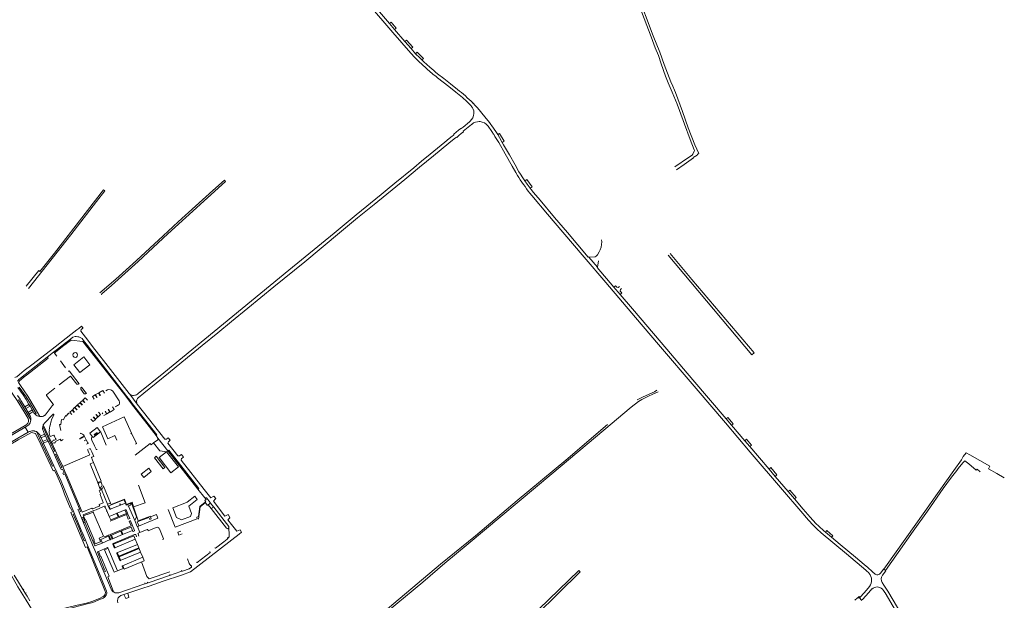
# Model space of a CAD drawing. Extents: x 145000 to 155000, y 457500 to 470000.
# Tile 359 of 548: x 149433 to 150675, y 465822 to 466554. Entities that reach past the tile are written whole.
import ezdxf

# ---------------------------------------------------------------- set-up
doc = ezdxf.new("R2010")
doc.units = 0
doc.header["$LTSCALE"] = 0.2
doc.header["$MEASUREMENT"] = 0
doc.layers.add('kant verharding', color=252, linetype='Continuous', lineweight=0)

msp = doc.modelspace()

# ---------------------------------------------------------------- linework, layer by layer
at = {"layer": 'kant verharding', "lineweight": 0}
for p, q in [((149899.5, 466549.4), (149905.7, 466542.1)), ((149905.7, 466542.1), (149919, 466526.7)), ((149919, 466526.7), (149926.8, 466517.9)), ((149926.8, 466517.9), (149932.5, 466511.5)), ((150002, 466446.2), (150001.7, 466446.5)), ((150006, 466436.2), (150005.9, 466437.3)), ((149992.5, 466419), (150000.4, 466425.5)), ((149992.5, 466413.7), (150003, 466422.4)), ((150000.4, 466425.5), (150001.3, 466426.3)), ((150003, 466422.4), (150003.6, 466422.8)), ((150012.8, 466425.9), (150013.7, 466425.8)), ((149980.6, 466410.1), (149983.5, 466412.4)), ((149980.9, 466409.2), (149980.6, 466410.1)), ((149983.5, 466412.4), (149986.6, 466414.9)), ((149986.6, 466414.9), (149989.4, 466417.2)), ((149990.1, 466410.8), (149987, 466408.2)), ((149989.4, 466417.2), (149989.9, 466416.8)), ((149989.9, 466416.8), (149990.1, 466417)), ((149990.1, 466417), (149992.5, 466419)), ((149993, 466413.1), (149990.1, 466410.8)), ((149993, 466413.1), (149992.5, 466413.7)), ((150023.8, 466420.4), (150024.1, 466420)), ((149978.6, 466407.5), (149979.7, 466408.4)), ((149979.7, 466408.4), (149980.9, 466409.2)), ((149983.9, 466406.3), (149981.3, 466404.3)), ((149987, 466408.2), (149984.3, 466406)), ((150150.8, 466254.9), (150158.9, 466255.3)), ((150150.8, 466254.9), (150161.7, 466242.2)), ((150163.2, 466250.1), (150161.7, 466242.2)), ((150182.5, 466217.1), (150190.4, 466207.9)), ((149497.8, 466157.4), (149505.3, 466163.2)), ((149505.3, 466163.2), (149507.6, 466165)), ((149507.6, 466165), (149511.3, 466167.9)), ((149493, 466148.2), (149497.8, 466151.9)), ((149497.8, 466151.9), (149500.4, 466154)), ((149475.9, 466135.1), (149488.1, 466144.5)), ((149489, 466143.3), (149476.8, 466133.8)), ((149488.1, 466144.5), (149491.1, 466146.7)), ((149491.9, 466145.6), (149489, 466143.3)), ((149491.1, 466146.7), (149493, 466148.2)), ((149493.9, 466147.1), (149491.9, 466145.6)), ((149468, 466128.9), (149475.9, 466135.1)), ((149469.2, 466127.5), (149468, 466128.9)), ((149476.8, 466133.8), (149477, 466133.7)), ((149477, 466133.7), (149479.9, 466129.9)), ((149484.6, 466124), (149491.1, 466115.3)), ((149538.7, 466124.7), (149534.2, 466130.5)), ((149438.8, 466103.9), (149441.8, 466106.2)), ((149497.3, 466104.9), (149483, 466094)), ((149434.1, 466093.1), (149431.7, 466096.9)), ((149477.7, 466089.7), (149467, 466081.3)), ((149508.1, 466095.1), (149507.5, 466094.7)), ((149511.1, 466091.1), (149510.5, 466090.6)), ((149517.4, 466083), (149511.1, 466091.1)), ((149541.7, 466086.3), (149543.8, 466087.6)), ((149430.6, 466080.4), (149433.6, 466075.9)), ((149431.7, 466074.9), (149433.6, 466075.9)), ((149466.9, 466080.6), (149475.5, 466069.5)), ((149515.7, 466077.4), (149512.8, 466074.6)), ((149512.8, 466074.6), (149515.5, 466071.7)), ((149518.5, 466074.4), (149515.7, 466077.4)), ((149516.7, 466082.5), (149517.4, 466083)), ((149550.5, 466085.7), (149558.6, 466073.6)), ((149563.9, 466083.3), (149569.4, 466076.3)), ((149568.5, 466079.2), (149571.9, 466074.7)), ((149569.4, 466076.3), (149571.7, 466073.3)), ((149572.5, 466074), (149571.9, 466074.7)), ((149581.4, 466069.4), (149572.1, 466081.9)), ((149439.7, 466066), (149444.9, 466069.1)), ((149439.7, 466066), (149440.9, 466064)), ((149446.2, 466067.1), (149440.9, 466064)), ((149440.9, 466064), (149443.8, 466059)), ((149443.8, 466059), (149449.1, 466062.2)), ((149444.9, 466069.1), (149446.2, 466067.1)), ((149446.2, 466067.1), (149449.1, 466062.2)), ((149449.1, 466062.2), (149450.2, 466060.1)), ((149475.5, 466068.8), (149474.3, 466067.2)), ((149499.2, 466062), (149496.3, 466059.3)), ((149502, 466059.1), (149499.2, 466062)), ((149502.5, 466065.1), (149499.6, 466062.4)), ((149499.6, 466062.4), (149502.3, 466059.5)), ((149505.3, 466062.2), (149502.5, 466065.1)), ((149505.8, 466068.2), (149502.9, 466065.4)), ((149502.9, 466065.4), (149505.6, 466062.5)), ((149508.6, 466065.3), (149505.8, 466068.2)), ((149509.1, 466071.2), (149506.2, 466068.5)), ((149506.2, 466068.5), (149508.9, 466065.6)), ((149511.8, 466068.4), (149509.1, 466071.2)), ((149512.4, 466074.3), (149509.5, 466071.6)), ((149509.5, 466071.6), (149512.2, 466068.7)), ((149515.1, 466071.4), (149512.4, 466074.3)), ((149555.4, 466067.1), (149553.6, 466066)), ((149556.7, 466067.8), (149555.4, 466067.1)), ((149557.3, 466068.1), (149556.7, 466067.8)), ((149571.7, 466073.3), (149574.4, 466069.9)), ((149575.2, 466070.5), (149572.5, 466074)), ((149574.4, 466069.9), (149605.5, 466030.1)), ((149443.8, 466059), (149445, 466057)), ((149450.2, 466060.1), (149445, 466057)), ((149446.2, 466054.9), (149445, 466057)), ((149495.6, 466057.3), (149494.9, 466058)), ((149496.3, 466059.3), (149499, 466056.4)), ((149537.3, 466058.6), (149538, 466057.3)), ((150324.1, 466051.1), (150330.9, 466043.1)), ((149442, 466041.6), (149440.3, 466040.6)), ((149444, 466034), (149440.3, 466040.6)), ((149442, 466041.6), (149442.2, 466041.7)), ((149444.3, 466047.3), (149443.6, 466045.6)), ((149462.3, 466041.2), (149470.6, 466023.4)), ((149463, 466043.2), (149473, 466021.8)), ((150330.9, 466043.1), (150347.8, 466023.3)), ((149448, 466033.9), (149453.3, 466032.6)), ((149454.4, 466034.8), (149461.5, 466019.1)), ((149464.6, 466031.8), (149459.1, 466029.2)), ((149459.1, 466029.2), (149460.1, 466027)), ((149465.6, 466029.6), (149460.1, 466027)), ((149460.1, 466027), (149462.3, 466022.4)), ((149467.8, 466025), (149462.3, 466022.4)), ((149465.6, 466029.6), (149464.6, 466031.8)), ((149467.8, 466025), (149465.6, 466029.6)), ((149468.8, 466022.8), (149467.8, 466025)), ((149479, 466025.1), (149477.3, 466024.1)), ((149485.1, 466036.1), (149485.2, 466036.2)), ((149485.3, 466023.4), (149488, 466025)), ((149514.5, 466029.4), (149508.5, 466026.3)), ((149515, 466028.5), (149508.9, 466025.4)), ((149517.2, 466024.7), (149514.4, 466023.4)), ((149515, 466028.5), (149514.5, 466029.4)), ((149515, 466028.5), (149517.2, 466024.7)), ((149524.2, 466028), (149524.6, 466028.8)), ((149574.4, 466032.7), (149573.2, 466032.2)), ((149607.5, 466026.5), (149605.5, 466030.1)), ((149620.1, 466010.5), (149607.5, 466026.5)), ((149463.4, 466020), (149461.5, 466019.1)), ((149461.5, 466019.1), (149470.3, 466000.4)), ((149462.3, 466022.4), (149463.4, 466020.2)), ((149468.8, 466022.8), (149463.4, 466020.2)), ((149470.6, 466023.4), (149469.1, 466022.7)), ((149475.4, 466009.2), (149469.1, 466022.7)), ((149474.6, 466022.5), (149473, 466021.8)), ((149473, 466021.8), (149474, 466019.8)), ((149475.7, 466020.6), (149474, 466019.8)), ((149474, 466019.8), (149477.9, 466011.4)), ((150347.8, 466023.3), (150353.8, 466016.2)), ((150353.8, 466016.2), (150378.3, 465987.5)), ((149477, 466005.7), (149475.4, 466009.2)), ((149518.6, 466012.2), (149520.5, 466007.9)), ((149620.5, 466010.8), (149620.1, 466010.5)), ((149620.1, 466010.5), (149658, 465962.3)), ((150620.9, 465999.3), (150621.3, 466000)), ((149484.5, 465988.7), (149485.4, 465986.9)), ((149485.4, 465986.9), (149487.2, 465987.7)), ((149487.2, 465987.7), (149489.2, 465983.2)), ((149487.5, 465990.7), (149490.3, 465984.4)), ((149526.2, 465996.1), (149536, 465972.4)), ((150378.3, 465987.5), (150386.1, 465978.4)), ((149489.2, 465983.2), (149487.5, 465982.5)), ((149487.5, 465982.5), (149488.3, 465980.7)), ((149488.3, 465980.7), (149490, 465981.5)), ((150386.1, 465978.4), (150402.5, 465959.2)), ((149539, 465966.3), (149539, 465966.2)), ((149547.9, 465944.8), (149539, 465966.2)), ((149536.3, 465962), (149544, 465943.2)), ((149657.2, 465949.4), (149654.1, 465953.4)), ((149658, 465962.3), (149666.7, 465951.2)), ((149658.1, 465962.3), (149658.1, 465962.4)), ((150402.5, 465959.2), (150410.2, 465950.2)), ((149528.5, 465938.8), (149525.5, 465937.6)), ((149528.5, 465938.8), (149533.2, 465940.7)), ((149529.5, 465936.4), (149534.1, 465938.4)), ((149533.2, 465940.7), (149533.8, 465941)), ((149534.1, 465938.4), (149540.1, 465940.8)), ((149541.1, 465939.6), (149540.2, 465939.3)), ((149540.8, 465940.6), (149541.1, 465939.6)), ((149543.2, 465934.8), (149541.1, 465939.6)), ((149547.9, 465944.8), (149544, 465943.2)), ((149547.2, 465936.9), (149566.5, 465944.6)), ((149569.4, 465942.8), (149573.9, 465944.6)), ((149569.4, 465942.8), (149570, 465941.2)), ((149570.6, 465941), (149578.2, 465922.7)), ((149669.7, 465942.2), (149667.1, 465945.8)), ((149671, 465942.5), (149670.4, 465942.1)), ((149672.5, 465943.7), (149671, 465942.5)), ((149674.7, 465937.7), (149671, 465942.5)), ((149672.8, 465943.9), (149672.5, 465943.7)), ((149676.2, 465938.9), (149674.7, 465937.7)), ((149676.8, 465939.4), (149676.2, 465938.9)), ((149677.9, 465939.5), (149696.9, 465915.2)), ((149508.5, 465937.3), (149506.7, 465936.5)), ((149506.7, 465936.5), (149508, 465933.3)), ((149508, 465933.3), (149513.6, 465919.9)), ((149513.2, 465929.7), (149526.5, 465935.2)), ((149513.2, 465929.7), (149513.7, 465928.6)), ((149525.5, 465937.6), (149525.1, 465937.4)), ((149526.4, 465933.6), (149526, 465933.4)), ((149526.5, 465935.2), (149529.5, 465936.4)), ((149543.2, 465934.8), (149542.2, 465934.4)), ((149546.2, 465927.8), (149543.2, 465934.8)), ((149547.5, 465921.9), (149567.8, 465930.3)), ((149567.8, 465931.4), (149566.1, 465935.4)), ((149566.3, 465936), (149566.8, 465936.2)), ((149567.4, 465936), (149569.1, 465932)), ((149569.1, 465932), (149567.8, 465931.4)), ((149567.8, 465930.3), (149569.5, 465930.9)), ((149569.5, 465930.9), (149569.1, 465932)), ((149571.9, 465925.2), (149569.5, 465930.9)), ((149507.7, 465914.2), (149506.4, 465917.2)), ((149507.7, 465914.2), (149509.4, 465910)), ((149514.1, 465920.1), (149513.6, 465919.9)), ((149525.2, 465891.9), (149513.6, 465919.9)), ((149515.3, 465920.6), (149514.1, 465920.1)), ((149527.1, 465892.7), (149515.3, 465920.6)), ((149572, 465924.9), (149571.9, 465925.2)), ((149572.9, 465922.8), (149573, 465922.5)), ((149573, 465922.5), (149578.1, 465910.2)), ((149584.7, 465907.5), (149581.6, 465915)), ((149696.9, 465915.2), (149696.5, 465912.7)), ((149697.5, 465902.8), (149696.9, 465915.2)), ((149509.4, 465910), (149510.9, 465910.6)), ((149509.4, 465910), (149511.7, 465904.4)), ((149510.9, 465910.6), (149513.2, 465905)), ((149511.7, 465904.4), (149513.2, 465905)), ((149511.7, 465904.4), (149514.6, 465897.3)), ((149516.1, 465897.9), (149513.2, 465905)), ((149545.6, 465904.4), (149545.4, 465904.7)), ((149545.6, 465904.4), (149547.7, 465899.2)), ((149547.5, 465905.2), (149547.4, 465905.5)), ((149547.5, 465905.2), (149549.6, 465900)), ((149575.8, 465909.3), (149575.4, 465910.1)), ((149577.9, 465909.6), (149576.4, 465909)), ((149694.8, 465899.1), (149696.9, 465901.6)), ((150449.3, 465908.1), (150457, 465901.7)), ((149514.6, 465897.3), (149516.1, 465897.9)), ((149529.3, 465882.3), (149525.2, 465891.9)), ((149527.8, 465891), (149527.1, 465892.7)), ((149529.4, 465891.1), (149528.4, 465890.7)), ((149537.1, 465894.3), (149529.4, 465891.1)), ((149532.5, 465883.7), (149543.9, 465888.5)), ((149535.6, 465898.9), (149534.2, 465898.3)), ((149535.6, 465898.9), (149537.3, 465894.9)), ((149547.4, 465898.6), (149537.1, 465894.3)), ((149556.7, 465859.4), (149544.5, 465888.2)), ((149550.2, 465899.7), (149547.4, 465898.6)), ((149550.3, 465899.8), (149550.2, 465899.7)), ((149552.5, 465888.6), (149550.6, 465893)), ((149553.2, 465888.4), (149553.1, 465888.3)), ((149578.9, 465899), (149553.2, 465888.4)), ((149555.9, 465881.9), (149581.6, 465892.6)), ((149581.6, 465892.6), (149578.9, 465899)), ((149690.7, 465895.9), (149694.8, 465899.1)), ((149538.1, 465861), (149529.3, 465882.3)), ((149539.9, 465861.7), (149531.2, 465882.7)), ((149559.4, 465872.4), (149555.6, 465881.3)), ((149585.7, 465882.8), (149560, 465872.1)), ((149562.7, 465865.7), (149588.4, 465876.3)), ((149588.4, 465876.3), (149585.7, 465882.8)), ((149657.2, 465869.9), (149655.9, 465870.3)), ((149538.1, 465861), (149539.9, 465861.7)), ((149539.4, 465857.8), (149538.1, 465861)), ((149539.4, 465857.8), (149548.5, 465836.1)), ((149596.4, 465844.6), (149622, 465853.3)), ((149622.5, 465854.5), (149622, 465853.3)), ((149636.7, 465859.6), (149638.4, 465858.9)), ((150519.3, 465856.7), (150522.7, 465861.2)), ((150525.4, 465859.3), (150521.3, 465853.7)), ((150522.8, 465861.2), (150522.7, 465861.2)), ((150525, 465859.6), (150522.8, 465861.2)), ((150525.4, 465859.3), (150525, 465859.6)), ((149558.1, 465831.6), (149589.9, 465842.4)), ((149589.9, 465842.4), (149591.3, 465842.9)), ((149591.3, 465842.9), (149591.1, 465844)), ((149591.3, 465842.9), (149595.1, 465844.2)), ((149594, 465844.9), (149595.1, 465844.2)), ((149595.1, 465844.2), (149596.4, 465844.6)), ((150505, 465839.5), (150501.1, 465834.8)), ((149438.6, 465836.1), (149437.5, 465835.4)), ((149437.5, 465835.4), (149440.3, 465831)), ((149441.2, 465831.5), (149440.3, 465831)), ((149551.9, 465832.3), (149552.2, 465832.2)), ((149569.6, 465831.1), (149564.6, 465829.4)), ((149564.6, 465829.4), (149567.2, 465824.4)), ((149570.7, 465825.5), (149569.6, 465831.1)), ((150491.8, 465826.9), (150490.9, 465826)), ((150493.8, 465826.8), (150492.3, 465825.1)), ((150504.1, 465832.1), (150507.9, 465836.4)), ((150562.3, 465775.7), (150527.9, 465833.6)), ((149567.2, 465824.4), (149570.7, 465825.5)), ((150486.2, 465822.1), (150489.3, 465824.7)), ((150489.3, 465824.7), (150490.9, 465826)), ((150490.9, 465826), (150491.9, 465824.8)), ((150491.9, 465824.8), (150492, 465824.8)), ((150492, 465824.8), (150492.3, 465825.1)), ((150492.3, 465825.1), (150494.9, 465822.1)), ((150492.3, 465825.1), (150492.3, 465825.1)), ((150494.5, 465821.8), (150494.9, 465822.1))]:
    msp.add_line(p, q, dxfattribs=at)
at = {"layer": 'kant verharding', "lineweight": 0, "flags": 128}
for points in [[(149611.1, 466882.7), (149614.6, 466878), (149619.7, 466871.8), (149647.3, 466839.4), (149680.9, 466799.9), (149714, 466761.1), (149736.8, 466734.2), (149769, 466696.4), (149801.5, 466658.3), (149832.8, 466621.5), (149873.1, 466574.1), (149903.8, 466538.1), (149926.4, 466512.1), (149931.6, 466506.6), (149936.9, 466501.4), (149940.4, 466498.1), (149946.3, 466492.8)], [(150229.5, 466532.8), (150190.2, 466636.5), (150175.9, 466672.7), (150178.3, 466673.7), (150183.4, 466662.3), (150211.4, 466588.9), (150231.9, 466534.2)], [(149826.6, 466635.1), (149849.7, 466607.9), (149868.8, 466585.5), (149886.9, 466564.2), (149899.5, 466549.4)], [(149905.7, 466542.1), (149907.8, 466543.8), (149901.6, 466551.2), (149899.5, 466549.4)], [(150282.9, 466380), (150282.6, 466380.5), (150287.5, 466383.6), (150287.9, 466384.3), (150288.7, 466385.1), (150289.8, 466385.7), (150284.8, 466396.6), (150276.4, 466418.1), (150268.9, 466438.4), (150260.1, 466462.4), (150259, 466465.3), (150256.7, 466470.4), (150254.4, 466476.1), (150246, 466497.7), (150240.3, 466513.3), (150231.9, 466534.2)], [(149926.8, 466517.9), (149928.8, 466519.8), (149921.1, 466528.5), (149919, 466526.7)], [(150229.5, 466532.8), (150234.8, 466519.1), (150238.6, 466509.4), (150242.3, 466498.9), (150247.8, 466483.3), (150251.2, 466474.7), (150256.1, 466463), (150262.2, 466447.7), (150265.2, 466440), (150271.4, 466422.7), (150278.7, 466403.3), (150283.8, 466390.3), (150284.2, 466389.2), (150282, 466384.6)], [(149940.3, 466503.7), (149942.3, 466505.6), (149938.1, 466509.8), (149934.6, 466513.3), (149932.5, 466511.5)], [(149932.5, 466511.5), (149937.7, 466506.2), (149940.3, 466503.7)], [(149940.3, 466503.7), (149943, 466501.2), (149950.5, 466494.4)], [(149960.2, 466486.2), (149968, 466480.1), (149976.6, 466473.5), (149985.5, 466466.5)], [(150001.7, 466446.5), (149997.1, 466451), (149991.6, 466456.1), (149983.3, 466463.1), (149974.5, 466470), (149960.1, 466481.2)], [(150005, 466448.9), (150007.6, 466446.3), (150010.4, 466443.1), (150019.9, 466431.9), (150025.7, 466424.6), (150027.3, 466422.3)], [(150027.3, 466422.3), (150028.6, 466420.6), (150033.5, 466413.2), (150036, 466409.4)], [(150024.1, 466420), (150028.8, 466413.2), (150030.9, 466409.8)], [(150036, 466409.4), (150038.3, 466410.8), (150044.3, 466401.1), (150041.8, 466399.7)], [(149578.4, 466080.7), (149579.2, 466080.8), (149580.4, 466081.3), (149581.9, 466082.1), (149582.7, 466082.8), (149615.1, 466109.1), (149690.4, 466170.9), (149772.8, 466238.4), (149829.6, 466285.1), (149857.4, 466308.1), (149889.1, 466334), (149896.5, 466340.1), (149906.4, 466348.3), (149930.1, 466367.7), (149940, 466375.8), (149950.7, 466384.6), (149969.2, 466399.8), (149975, 466404.6), (149978.6, 466407.5)], [(149981.3, 466404.3), (149974.2, 466398.7), (149955.1, 466382.8), (149937.2, 466368.3), (149918.7, 466353), (149880.1, 466321.2), (149859.3, 466304.3), (149836.7, 466285.7), (149792.6, 466249.1), (149753.7, 466217.5), (149737.4, 466204.1), (149720.7, 466190.7), (149700.5, 466173.8), (149682.9, 466159.6), (149663.2, 466143.3), (149645, 466128.5), (149620.7, 466108.6), (149589.6, 466083.2)], [(149984.3, 466406), (149984, 466406.4), (149983.9, 466406.3)], [(150036, 466409.4), (150038.2, 466405.8), (150041.8, 466399.7)], [(150037.3, 466399.5), (150045.6, 466385), (150054.2, 466369.7), (150058.7, 466361.8), (150061.1, 466357.8), (150062.6, 466355.3)], [(150041.8, 466399.7), (150043.5, 466396.7), (150050.8, 466383.9), (150057.9, 466371.4), (150062.8, 466362.7), (150064.6, 466359.7), (150067.6, 466355), (150070.2, 466351.2)], [(150282, 466384.6), (150281.3, 466383.5), (150276.5, 466380.4), (150259.2, 466368.7)], [(150261.7, 466365), (150271.2, 466371.8), (150282.9, 466380)], [(149536.3, 466207.5), (149536.7, 466208.6), (149548.8, 466219), (149582.8, 466249.5), (149620.2, 466284.2), (149692.9, 466350.5), (149691.4, 466352.1), (149676.6, 466339), (149633.1, 466299.5), (149614, 466281.7), (149580.7, 466250.5), (149554.3, 466227.2), (149534.3, 466209.9)], [(150070.2, 466351.2), (150072.6, 466352.7), (150079.3, 466343.4), (150077, 466341.8)], [(150070.2, 466351.2), (150073.1, 466347.1), (150077, 466341.8)], [(149441.2, 466218.4), (149457.2, 466238.2), (149458.4, 466237), (149477, 466260), (149518.8, 466313.9), (149538.7, 466339.8), (149540.6, 466338.5), (149530.1, 466324.9), (149497.7, 466283.2), (149444.3, 466215.5)], [(150077, 466341.8), (150078.1, 466340.3), (150081, 466336.6), (150089.4, 466326.6), (150107.8, 466304.9), (150123.9, 466285.8), (150150.3, 466254.9), (150150.6, 466255.1), (150150.8, 466254.9)], [(150078.9, 466332.8), (150098.8, 466309.2), (150118.3, 466286.3), (150145, 466254.9), (150172.3, 466222.8), (150209.9, 466178.8), (150238.9, 466144.7), (150286.3, 466089.2), (150323.3, 466045.8), (150354.6, 466009.1), (150395.1, 465961.5), (150418.1, 465934.7), (150427.9, 465923.3), (150430, 465920.9)], [(150158.9, 466255.3), (150160, 466256), (150161.7, 466258), (150163.9, 466261.4), (150165.2, 466264.2), (150166.4, 466267.3), (150167.1, 466270.7), (150167.2, 466274.1), (150167, 466276.9)], [(150253.6, 466259.6), (150280.9, 466226.9), (150359.4, 466134.3), (150356.3, 466131.7), (150251.2, 466257.5)], [(150161.7, 466242.2), (150161.9, 466241.9), (150161.6, 466241.7), (150182.5, 466217.1)], [(150182.5, 466217.1), (150184.7, 466218.9), (150186.4, 466216.9), (150186.4, 466216.9)], [(150186.4, 466216.9), (150188.1, 466216.6), (150189.6, 466217.9)], [(150190.6, 466211.9), (150190.6, 466211.9), (150192.5, 466209.7), (150190.4, 466207.9)], [(150192.1, 466215.2), (150190.7, 466213.9), (150190.6, 466211.9)], [(150190.4, 466207.9), (150205.9, 466189.6), (150242, 466147.2), (150282.3, 466100.1), (150324.1, 466051.1)], [(149512.6, 466165), (149510.9, 466163.7), (149510.1, 466161.5)], [(149510.1, 466161.5), (149516, 466154), (149528, 466138.4), (149534.2, 466130.5)], [(149511.3, 466167.9), (149513.2, 466165.5), (149512.6, 466165)], [(149427.2, 466103.3), (149428, 466103.4), (149429.5, 466104), (149433.1, 466106.9), (149439, 466111.8), (149448.5, 466119.2), (149471.9, 466137.2), (149497.5, 466157.2), (149497.8, 466157.4)], [(149563.9, 466083.3), (149512.9, 466148.5), (149498, 466150.3), (149493.9, 466147.1)], [(149500.4, 466154), (149503, 466154.7), (149504.5, 466154.8), (149506.4, 466154.6), (149507.9, 466154.2), (149509.3, 466153.7), (149511.9, 466152.1), (149513.6, 466149.9)], [(149513.6, 466149.9), (149518.8, 466143.3), (149568.5, 466079.2)], [(149430.6, 466098.4), (149430.8, 466099.1), (149432, 466100.7), (149439.9, 466107), (149468, 466128.9)], [(149441.8, 466106.2), (149445.6, 466109.1), (149469.2, 466127.5)], [(149501.3, 466119.2), (149509, 466109.3), (149521.6, 466119.2), (149513.9, 466129), (149501.3, 466119.2)], [(149572.1, 466081.9), (149571.4, 466083), (149547.6, 466113.4), (149538.7, 466124.7)], [(149431.7, 466096.9), (149433, 466099), (149435.3, 466101.2), (149438.8, 466103.9)], [(149494.7, 466110.8), (149495.5, 466111.4), (149508.1, 466095.1)], [(149507.5, 466094.7), (149507.3, 466094.6), (149505.2, 466094.8), (149497.3, 466104.9)], [(149418.9, 466089.9), (149430.2, 466074.1), (149438.7, 466060), (149443.7, 466051.5)], [(149430.9, 466090.6), (149437.6, 466081.1), (149441.3, 466075.2), (149444.9, 466069.1)], [(149432.6, 466091.1), (149441.5, 466078.8), (149446.9, 466069.9), (149449.9, 466064.8), (149454.1, 466057.6), (149452.6, 466056.8)], [(149458.6, 466053.8), (149452.5, 466064.1), (149443.3, 466079.7), (149434.1, 466093.1)], [(149510.5, 466090.6), (149510.4, 466090.5), (149510.1, 466088.5), (149514.6, 466082.7), (149516.6, 466082.4), (149516.7, 466082.5)], [(149534.9, 466080.3), (149532.8, 466083.7), (149538, 466086.8), (149540, 466083.2)], [(150236.5, 466087.2), (150233.6, 466084.9), (150219.6, 466078.7), (150211.8, 466074.8)], [(149447.2, 466049.7), (149433.7, 466071.9), (149431.7, 466074.9)], [(149433.6, 466075.9), (149434.7, 466074.3), (149439.7, 466066)], [(149527.1, 466075.7), (149525.1, 466079.2), (149528.5, 466081.2), (149530.6, 466077.7)], [(149534.4, 466080), (149532.4, 466083.5), (149529, 466081.5), (149531, 466078)], [(149572.1, 466081.9), (149573.2, 466081.1), (149573.9, 466080.9), (149575.6, 466080.4), (149576.8, 466080.4), (149578.4, 466080.7)], [(149581.7, 466076.5), (149582.1, 466077.1), (149582.5, 466077.6), (149589.6, 466083.2)], [(149773.3, 465704.5), (149829.8, 465752.5), (149941.5, 465844.8), (149969.4, 465868.8), (149998.9, 465893.2), (150104.1, 465981.8), (150169.8, 466036.8), (150204.3, 466065.8), (150213.4, 466073), (150217.6, 466075.3), (150225.5, 466079.3), (150232.3, 466082.7), (150238.2, 466085.1)], [(149474.3, 466067.2), (149465.4, 466055.8), (149465, 466055.5), (149463.3, 466054.5)], [(149541.2, 466060.7), (149543.2, 466057.2), (149546.6, 466059.2), (149544.6, 466062.7)], [(149545, 466063), (149547.1, 466059.5), (149552.3, 466062.6), (149550.2, 466066)], [(149605.5, 466030.1), (149606.3, 466030.7), (149575.2, 466070.5)], [(149581.4, 466069.4), (149616.2, 466025.2), (149618.2, 466025.3), (149620.6, 466027.2)], [(149443.7, 466051.5), (149444.3, 466049.5), (149444.3, 466048.1), (149444.3, 466047.3)], [(149450.2, 466060.1), (149451.1, 466058.6), (149451.8, 466057.6), (149452.6, 466056.8)], [(149460.4, 466053.8), (149459.5, 466053.8), (149458.6, 466053.8)], [(149463, 466043.2), (149463.5, 466044.2), (149464.2, 466045.1), (149475.2, 466056.7)], [(149476.3, 466056.5), (149476.4, 466056.3), (149476.3, 466055.9), (149475.4, 466054.1), (149473.9, 466050.9), (149472.6, 466046.6)], [(149475.9, 466056.8), (149476.2, 466056.6), (149476.3, 466056.5)], [(149494.9, 466058), (149492, 466054.3), (149491, 466055), (149488.6, 466049.6), (149485.8, 466050.3), (149484.9, 466043.8), (149483.4, 466043.8), (149485.1, 466036.1)], [(149525.9, 466053.2), (149528.6, 466050.3), (149525.7, 466047.6), (149523, 466050.5)], [(149529.2, 466056.3), (149531.9, 466053.4), (149529, 466050.6), (149526.3, 466053.5)], [(149529.6, 466056.6), (149532.3, 466053.7), (149535.2, 466056.4), (149532.4, 466059.4)], [(149574.4, 466032.7), (149565, 466053.5), (149537.8, 466040.7), (149544.2, 466025.8), (149553.2, 466029.9), (149555.9, 466024.1)], [(149539.4, 466055), (149542.8, 466057), (149540.8, 466060.4)], [(150324.1, 466051.1), (150326.1, 466052.8), (150333, 466044.8), (150330.9, 466043.1)], [(149440.3, 466040.6), (149403.6, 466019.2), (149380.1, 466005.6), (149374.6, 466002.4)], [(149443.6, 466045.6), (149442.8, 466044.6), (149442, 466043.9), (149434.9, 466039.8), (149421.9, 466032.2), (149408.2, 466024.2), (149392.8, 466015.3), (149384.2, 466010.3), (149379.2, 466007.4)], [(149462.3, 466037.3), (149462.1, 466038.4), (149462.1, 466039.7), (149462.2, 466040.4), (149462.3, 466041.2)], [(149462.3, 466041.2), (149462.6, 466042.4), (149463, 466043.2)], [(149464.6, 466031.8), (149463.1, 466034.9), (149462.6, 466036.1), (149462.3, 466037.3)], [(149535.2, 466034.6), (149531.1, 466040.1), (149521.5, 466033.1), (149524.6, 466028.8)], [(149817.8, 465746.1), (149875.7, 465793.3), (149963.9, 465867.7), (150007.9, 465903.3), (150060.7, 465947.8), (150121.9, 465998.9), (150174.6, 466043.8)], [(149359.9, 465985.2), (149379.4, 465996.5), (149412.4, 466015.7), (149430.9, 466026.4), (149444, 466034), (149444, 466034)], [(149448, 466033.9), (149431.2, 466024.3), (149380.3, 465994.8), (149370.2, 465988.9), (149370.3, 465988.6), (149364.9, 465985.4)], [(149444, 466034), (149445.5, 466034.8), (149446.5, 466035.2), (149447.4, 466035.5), (149448.4, 466035.7), (149449.4, 466035.9), (149450, 466035.9), (149450.6, 466035.8), (149451.5, 466035.7), (149451.9, 466035.6)], [(149451.9, 466035.6), (149452.5, 466035.5), (149453.4, 466035.2), (149454.4, 466034.8)], [(149453.3, 466032.6), (149459.7, 466018.7), (149475.3, 465985.3)], [(149454.4, 466034.8), (149455.1, 466034.3), (149455.8, 466033.8), (149456.5, 466033.3), (149457.1, 466032.6), (149457.9, 466031.6), (149458.5, 466030.6), (149459.1, 466029.2)], [(149471.3, 466029.8), (149471.7, 466028.7), (149476.3, 466030.4)], [(149478.5, 466022.2), (149484.1, 466025.5), (149485.3, 466023.4)], [(149510.4, 466032.6), (149510, 466032.7), (149510, 466032.5)], [(149517.6, 466019), (149519.3, 466019.7), (149519.4, 466019.8), (149519.5, 466019.9), (149519.5, 466020.1), (149519.4, 466020.3), (149519.2, 466020.7), (149517.2, 466024.7)], [(149535.2, 466034.6), (149525.7, 466027.4), (149524.6, 466028.8)], [(149527.3, 466031.1), (149528, 466030.2), (149531.5, 466032.9), (149530.8, 466033.8), (149527.3, 466031.1)], [(149535.2, 466034.6), (149535.6, 466034.2), (149542.4, 466017.9)], [(149579.3, 466019.1), (149580.5, 466019.7), (149574.4, 466032.7)], [(149602, 466020.6), (149607.2, 466024.6), (149607.5, 466026.5)], [(149620.6, 466027.2), (149623.1, 466024), (149623, 466024)], [(150347.8, 466023.3), (150349.6, 466025.2), (150355.9, 466017.8), (150353.8, 466016.2)], [(149463.4, 466020.2), (149463.5, 466020), (149463.4, 466020)], [(149476.3, 465991.7), (149469.3, 466007.3), (149463.4, 466020)], [(149469.1, 466022.7), (149468.9, 466022.7), (149468.8, 466022.8)], [(149475.4, 466009.2), (149476.9, 466010), (149470.6, 466023.4)], [(149520.2, 466012.9), (149522.2, 466013.7), (149524.1, 466009.5)], [(149530.8, 466012.4), (149529.9, 466012.4), (149529.7, 466012.4), (149529.5, 466012.6), (149527.4, 466017.1), (149524.1, 466024.2)], [(149578.8, 466005.1), (149597.6, 466019.7), (149598.9, 466018.1), (149602, 466020.6)], [(149602, 466020.6), (149609.9, 466010.5), (149618.7, 466009.5), (149620.1, 466010.5)], [(149623, 466024), (149620.7, 466022.1), (149620.2, 466020.1), (149632.5, 466004.4), (149634.6, 466004.1), (149636.6, 466005.6)], [(149476.3, 465991.7), (149474.7, 465991.1), (149470.3, 466000.4)], [(149484.5, 465988.7), (149486.3, 465989.5), (149479.4, 466004.9), (149478.7, 466006.4), (149477, 466005.7)], [(149484.5, 465988.7), (149478.4, 466002.7), (149477, 466005.7)], [(149477.9, 466011.4), (149481.9, 466002.9), (149487.5, 465990.7)], [(149520.5, 466007.9), (149521.6, 466005.4), (149487.5, 465990.7)], [(149524.1, 466002.5), (149523.6, 466002.3), (149524.9, 465998.9), (149526.2, 465996.1)], [(149524.1, 466009.5), (149526.9, 466003.5), (149524.1, 466002.5)], [(149614.1, 465987.8), (149616.4, 465989.6), (149605.3, 466003.8), (149603, 466001.9), (149614.1, 465987.8)], [(149618.5, 466009.3), (149609, 466002), (149623.9, 465983), (149633.4, 465990.4), (149618.5, 466009.3)], [(149658.1, 465962.4), (149659.2, 465963.3), (149621.4, 466011.5), (149620.5, 466010.8), (149620.5, 466010.8)], [(149636.6, 466005.6), (149637.1, 466006), (149639.7, 466002.7), (149639.2, 466002.4)], [(149639.2, 466002.4), (149637.2, 466000.9), (149637, 465998.7), (149665.9, 465961.9), (149674.2, 465951.2), (149677.2, 465952.9)], [(150621.3, 466000), (150621.5, 466000.2), (150623.2, 466003.6), (150626.6, 466008), (150631.3, 466005.6)], [(150674.9, 465976.6), (150665.4, 465981.9), (150654.9, 465987.9), (150656.7, 465991.4), (150631.3, 466005.6)], [(149502.2, 465931.3), (149485.4, 465972.4), (149480, 465983.6), (149476.3, 465991.7)], [(149526.2, 465996.1), (149521.9, 465994.4), (149531.2, 465971.6)], [(149589.7, 465977.1), (149586.5, 465981.2), (149596, 465988.6), (149599.2, 465984.5), (149589.7, 465977.1)], [(150378.3, 465987.5), (150380.4, 465989.4), (150388.2, 465980.2), (150386.1, 465978.4)], [(150522.8, 465861.2), (150525.1, 465864.3), (150574.6, 465934.2), (150590.6, 465956.6), (150602, 465972.7), (150611.4, 465986), (150620.9, 465999.3)], [(150614.9, 465985.9), (150616.9, 465988.5), (150622.6, 465995.5), (150624, 465996.9)], [(150624, 465996.9), (150625.2, 465998.2), (150630.3, 465994.2)], [(150630.3, 465994.2), (150639.3, 465986.3), (150640.5, 465987.6), (150644.5, 465984.1)], [(149475.3, 465985.3), (149477.1, 465986.2), (149477.2, 465985.8), (149479, 465981.9), (149485.8, 465966.3), (149488, 465961), (149489.9, 465955.8), (149497, 465938.8), (149497.3, 465938.9), (149499.7, 465933.7), (149497.8, 465932.8), (149516, 465888.7), (149518.2, 465889.4), (149540.6, 465834.6), (149541.1, 465833.2)], [(149490, 465981.5), (149492.2, 465976.5), (149508.5, 465937.3)], [(149490.3, 465984.4), (149493, 465978.3), (149495.2, 465973), (149504, 465952.2), (149511.9, 465933.4)], [(150525, 465859.6), (150541.2, 465882.5), (150560, 465909.3), (150578.1, 465934.5), (150598, 465962.9), (150608.5, 465977.6), (150614.9, 465985.9)], [(149531.2, 465971.6), (149535.2, 465961.1), (149533.6, 465960.3)], [(149536, 465972.4), (149532.6, 465971), (149533.1, 465969.8), (149535.8, 465971), (149537.3, 465967.4), (149536.3, 465965.1), (149535.3, 465964.6), (149536.3, 465962)], [(149539, 465966.2), (149537.4, 465962.5), (149536.3, 465962)], [(149583.2, 465967.3), (149591.6, 465945.1), (149576.8, 465940.1)], [(149538.6, 465945.4), (149534.5, 465955.4), (149535.1, 465956.8), (149533.6, 465960.3)], [(149654.1, 465953.4), (149644.5, 465945.9), (149643.7, 465945.3), (149626.3, 465938.8), (149630.9, 465926.7), (149637.3, 465923.8), (149648.5, 465928), (149650, 465931.4), (149646.4, 465941), (149657.2, 465949.4)], [(149673.3, 465945.4), (149668.6, 465951.2), (149667.1, 465951.5), (149666.7, 465951.2)], [(149666.7, 465951.2), (149668.3, 465949.1), (149668.3, 465949.1)], [(149677.2, 465952.9), (149678, 465953.3), (149680.4, 465950.3), (149679.6, 465949.5)], [(150402.5, 465959.2), (150404.6, 465961), (150412.3, 465951.9), (150410.2, 465950.2)], [(150410.2, 465950.2), (150421.3, 465937.2), (150430.1, 465926.8), (150437.3, 465919), (150441, 465915.4), (150447.3, 465909.8), (150449.3, 465908.1)], [(149524.5, 465937.7), (149524.2, 465938.4), (149511.9, 465933.4)], [(149534, 465941.6), (149533.5, 465942.9), (149538.3, 465944.9)], [(149544, 465943.2), (149544.9, 465940.8), (149546.7, 465936.7), (149547.2, 465936.9)], [(149566.5, 465944.6), (149564.7, 465948.9), (149545.8, 465941.2), (149547.4, 465937.5)], [(149576.8, 465940.1), (149575, 465945.7), (149568, 465943), (149565.2, 465949.7), (149548.7, 465942.9), (149547.9, 465944.8)], [(149560.5, 465943.1), (149560.1, 465943.9), (149559.3, 465943.6), (149559.6, 465942.8), (149560.5, 465943.1)], [(149569.4, 465942.8), (149567.5, 465942), (149566.5, 465944.6)], [(149573.9, 465944.6), (149572.8, 465941.9), (149570.6, 465941)], [(149578.2, 465922.7), (149580.3, 465927.4), (149574.4, 465944.8), (149573.9, 465944.6)], [(149576.8, 465940.1), (149582.8, 465922.4), (149598.1, 465928.2)], [(149667.1, 465945.8), (149660.2, 465940.4), (149658.7, 465927.6), (149656.5, 465926.8), (149657.2, 465925), (149629.1, 465914.3), (149620.6, 465936.7)], [(149658.7, 465924.5), (149660.7, 465940.1), (149667.5, 465945.3)], [(149668.3, 465949.1), (149666.8, 465947.9), (149668, 465946.5), (149667.1, 465945.8)], [(149673.3, 465945.4), (149673.6, 465945.1), (149677.9, 465939.5)], [(149679.6, 465949.5), (149677.5, 465947.1), (149692.1, 465928.4), (149695.1, 465929.9)], [(149502.2, 465931.3), (149500.7, 465930.9), (149506.4, 465917.2)], [(149502.2, 465931.3), (149507.9, 465917.7), (149509.2, 465914.8), (149510.9, 465910.6)], [(149508, 465933.3), (149509.9, 465934.1), (149508.5, 465937.3)], [(149514.1, 465920.1), (149511.6, 465926.2), (149513.3, 465926.9), (149515.8, 465920.8), (149515.3, 465920.6)], [(149526, 465933.4), (149518.6, 465930.4), (149518.5, 465930.6), (149513.7, 465928.6)], [(149513.7, 465928.6), (149515.7, 465923.8), (149516.2, 465924), (149527, 465898.3), (149526.5, 465898.1), (149528.5, 465893.3)], [(149534.2, 465898.3), (149533.3, 465900.5), (149538.9, 465902.8), (149526, 465933.4)], [(149556, 465931.8), (149546.2, 465927.8)], [(149546.2, 465927.8), (149548, 465923.4), (149557.5, 465927.2), (149555.8, 465931.2)], [(149566.3, 465936), (149556, 465931.8)], [(149567.8, 465931.4), (149558.3, 465927.6), (149556.6, 465931.5)], [(149567.8, 465930.3), (149570.2, 465924.5), (149571.9, 465925.2)], [(149605.6, 465930.2), (149598, 465927.3), (149599, 465924.8), (149597.3, 465924.1), (149596.2, 465926.7), (149581.5, 465921.1), (149583.5, 465916.3)], [(149583.2, 465915.6), (149607.4, 465925.6), (149605.6, 465930.2)], [(149696.5, 465912.7), (149696.4, 465912.2), (149695.6, 465912.3), (149695.7, 465912.7), (149693.9, 465913), (149674.7, 465937.7)], [(149695.1, 465929.9), (149695.9, 465930.3), (149698.3, 465926.5), (149698.1, 465926.2)], [(149698.1, 465926.2), (149695.8, 465923.7), (149700.4, 465917.9)], [(149547.5, 465905.2), (149573.8, 465916), (149571.3, 465921.8), (149573, 465922.5)], [(149575.4, 465910.1), (149573.7, 465914.5), (149561.6, 465909.6), (149563.3, 465905.6)], [(149578.2, 465922.7), (149581.2, 465915.3), (149581.4, 465915.1), (149581.6, 465915)], [(149583.2, 465915.6), (149581.9, 465915), (149581.6, 465915)], [(149584.7, 465907.5), (149594, 465911.4), (149594.2, 465911.5), (149594.4, 465911.4), (149594.5, 465911.3), (149594.6, 465911.1), (149595.2, 465909.7), (149605.3, 465914)], [(149700.4, 465917.9), (149707.2, 465909.1), (149711.1, 465910.8)], [(149452.7, 465803.7), (149441.5, 465822.3), (149430.9, 465839.2), (149421.1, 465856.2), (149414.8, 465867.6), (149412, 465873), (149399.8, 465895), (149395.6, 465902.9), (149393.2, 465907.9)], [(149535.6, 465898.9), (149545.1, 465902.8), (149546.7, 465898.9)], [(149539.6, 465902.3), (149539.7, 465902), (149545.6, 465904.4)], [(149562.4, 465905.3), (149560.8, 465909.2), (149548.9, 465904.3), (149550.5, 465900.4)], [(149563, 465905), (149550.3, 465899.8)], [(149550.9, 465893.6), (149578.1, 465904.9), (149579.1, 465905.3), (149579.3, 465905.3), (149579.5, 465905.2), (149579.6, 465905), (149580.7, 465902)], [(149578.9, 465899), (149577.1, 465903.5), (149551.6, 465893), (149553.4, 465888.9), (149553.4, 465888.7), (149553.2, 465888.4)], [(149575.4, 465910.1), (149563, 465905)], [(149583.5, 465903.1), (149582.4, 465906.1), (149582.3, 465906.2), (149582.4, 465906.4), (149582.5, 465906.5), (149582.6, 465906.6), (149584.7, 465907.5)], [(149609.3, 465912.4), (149614.5, 465899.8), (149614.6, 465899.6), (149614.5, 465899.4), (149614.4, 465899.2), (149613.5, 465898.8)], [(149637.9, 465905.8), (149634, 465904.3), (149632.6, 465908), (149636.5, 465909.4)], [(149648.6, 465857.9), (149710, 465905.5), (149712.9, 465908.2)], [(149694.8, 465899.1), (149695.1, 465901), (149694.8, 465901)], [(149711.1, 465910.8), (149713, 465908.2), (149712.9, 465908.2)], [(150444, 465907.3), (150476, 465880.5), (150500.1, 465860.2)], [(150449.3, 465908.1), (150451.1, 465910.2), (150458.8, 465903.6), (150457, 465901.7)], [(150457, 465901.7), (150467.9, 465892.5), (150487.1, 465876.6), (150498, 465867.3), (150502.7, 465863.3)], [(149542.7, 465833.7), (149534.8, 465853.2), (149517.5, 465894.5), (149516.1, 465897.9)], [(149528.5, 465893.3), (149535.2, 465896), (149534.2, 465898.3)], [(149556.4, 465881.6), (149558.2, 465877.6), (149583.5, 465888.1), (149581.6, 465892.6)], [(149679.2, 465888.4), (149680.3, 465887.8), (149690.7, 465895.9)], [(149531.4, 465883.3), (149532.5, 465883.7)], [(149546, 465852.5), (149535.6, 465877.7), (149535.1, 465877.4), (149532.9, 465882.7), (149532.5, 465883.7)], [(149556.7, 465859.4), (149552.2, 465857.5), (149540.2, 465885.9), (149544.3, 465887.6)], [(149585.7, 465882.8), (149583.9, 465887.3), (149558.5, 465876.8), (149560.2, 465872.7)], [(149563.3, 465865.4), (149564.9, 465861.4), (149590.3, 465871.8), (149588.4, 465876.3)], [(149672.9, 465883.5), (149673.2, 465882.3), (149657.2, 465869.9)], [(149556.7, 465859.4), (149563.6, 465862.3), (149562.4, 465865)], [(149622.5, 465858.2), (149596.5, 465849.2), (149593.7, 465852.3), (149587, 465870.5)], [(149638.4, 465858.9), (149646.8, 465861.8), (149649.7, 465864.1), (149649.9, 465865.5), (149649.6, 465865.8)], [(149649.6, 465865.8), (149649.5, 465866), (149649, 465865.6), (149647, 465868.5), (149644.7, 465874.4)], [(150502.7, 465863.3), (150508.4, 465858.4), (150509.7, 465857.2), (150511, 465855.8)], [(149426.3, 465853.8), (149431.6, 465844.8), (149437.5, 465835.4)], [(149539.9, 465861.7), (149541.3, 465858.5), (149539.4, 465857.8)], [(149546, 465852.5), (149544.4, 465851.8), (149551.1, 465834.2), (149551.9, 465832.3)], [(149596.3, 465840), (149614.3, 465846.2), (149637.3, 465854), (149648.6, 465857.9)], [(149622, 465853.3), (149636.5, 465858.3), (149638.4, 465858.9)], [(149848.5, 465578.9), (149865, 465595), (149883.3, 465612.6), (149937.8, 465664), (149992.6, 465715), (150057.2, 465776.6), (150140.2, 465858.1), (150138.5, 465859.8), (150012.7, 465738.3), (149882.8, 465616), (149856.2, 465590.6)], [(150500.1, 465860.2), (150501.1, 465859.3), (150503.9, 465856.6)], [(149569.6, 465831.1), (149588.6, 465837.3), (149596.3, 465840)], [(150527.9, 465833.6), (150527.1, 465834.9), (150523.1, 465841.2), (150520.8, 465844.5)], [(149440.3, 465831), (149442.5, 465827.3), (149446.1, 465821.5)], [(149458.3, 465802.1), (149490.8, 465810.5), (149518.4, 465817.7), (149523.8, 465818.9), (149525.5, 465819.5), (149535.1, 465823.4), (149538.4, 465824.7), (149540, 465825.9), (149541.1, 465827.1), (149542.1, 465828.6), (149542.4, 465829.2)], [(149541.1, 465833.2), (149541.2, 465832.4), (149541.2, 465831.8), (149541.1, 465830.4), (149540.8, 465829.4), (149540.3, 465828.6), (149540.1, 465828.2), (149538.5, 465826.9), (149533.9, 465824.4), (149524.2, 465820.7), (149517.3, 465818.5), (149507.7, 465816.4), (149505.8, 465816), (149493.4, 465812.9), (149475.4, 465808.3), (149474.2, 465812.2)], [(149542.4, 465829.2), (149542.7, 465829.9), (149542.9, 465830.9), (149543, 465832.1), (149542.7, 465833.7)], [(149564.6, 465829.4), (149560.7, 465828), (149558.5, 465826.5), (149557.5, 465825.2), (149557, 465823.9), (149556.5, 465821.3), (149556.8, 465818.7)], [(150492.2, 465826.5), (150491.9, 465826.9), (150491.8, 465826.9)], [(150501.1, 465834.8), (150501.1, 465834.8), (150493.8, 465826.8)], [(150494.9, 465822.1), (150496, 465823.1), (150504.1, 465832.1)], [(150521.1, 465836.3), (150522.6, 465834.3), (150524.2, 465832), (150524.5, 465831.5)], [(150524.5, 465831.5), (150554.9, 465779.9), (150556.2, 465777.7), (150560.6, 465770.5)]]:
    msp.add_lwpolyline(points, dxfattribs=at)
at = {"layer": 'kant verharding', "lineweight": 0, "extrusion": (0, 0, -1)}
for centre, radius, start, end in [((-150156.5, 466729.5), 316.6, 308.3409, 311.6098), ((-149843.3, 466288.5), 227.8, 128.6238, 135.09), ((-144077.6, 460550.5), 8362.1, 135.13639, 135.1404), ((-150012.4, 466411.9), 14, 51.1691, 91.8645), ((-150012.3, 466411.2), 14.7, 95.6055, 140.8067), ((-150008.9, 466408.5), 19, 140.9128, 141.4848), ((-149862.3, 466298.8), 201.9, 146.6462, 150.09), ((-149503.2, 466131.5), 2.97, 0.0096, 180.0289), ((-149503.2, 466131.5), 2.97, 180.0096, 0.0289), ((-149587.6, 466072.8), 6.99, 331.2402, 32.5519), ((-149475.2, 466069.1), 0.468, 135.0309, 224.7958), ((-149555.4, 466071.5), 3.86, 147.2523, 240.563), ((-149437.3, 466050.4), 9.99, 184.381, 205.8228), ((-149459.7, 466063.9), 10.1, 276.386, 315.2129), ((-149460.1, 466061), 7.25, 243.473, 267.245), ((-149475.6, 466056.4), 0.503, 36.9689, 124.8895), ((-149437.3, 466050.4), 9.99, 205.8131, 240.6507), ((-149540.3, 465940.3), 0.529, 67.3879, 154.9346), ((-149670.1, 465942.5), 0.513, 232.1346, 314.955), ((-149671.5, 465945.1), 1.76, 170.2809, 224.4186), ((-149525, 465938), 0.543, 253.3215, 335.7255), ((-149547, 465937.3), 0.475, 156.7546, 241.8087), ((-149556.2, 465931.4), 0.471, 337.9938, 66.9368), ((-149566.5, 465935.6), 0.486, 335.9461, 64.0347), ((-149567, 465935.8), 0.413, 65.1911, 157.23), ((-149583, 465916.1), 0.52, 157.3567, 247.0296), ((-149606.6, 465911.4), 2.88, 64.1364, 158.6455), ((-149562.9, 465905.4), 0.452, 248.2492, 337.3695), ((-149562.8, 465905.4), 0.457, 164.3349, 247.0672), ((-149576.2, 465909.4), 0.438, 247.6136, 340.4215), ((-149577.7, 465910), 0.453, 156.4455, 247.388), ((-149528.2, 465891.1), 0.44, 242.8186, 340.8163), ((-149536.9, 465894.7), 0.467, 158.0044, 246.8987), ((-149544.1, 465888.1), 0.447, 67.1359, 157.9377), ((-149547.2, 465899), 0.506, 158.0194, 246.7848), ((-149550.1, 465900.2), 0.504, 154.0126, 241.4517), ((-149551, 465893.2), 0.445, 336.8051, 67.5711), ((-149552.9, 465888.8), 0.457, 247.0385, 336.8614), ((-149531.6, 465882.9), 0.464, 337.3743, 63.7737), ((-149556, 465881.4), 0.452, 336.6597, 78.7284), ((-149556, 465881.4), 0.453, 78.5935, 157.3049), ((-149559.8, 465872.6), 0.451, 247.1097, 339.3107), ((-149559.8, 465872.5), 0.449, 154.0261, 246.5282), ((-149562.8, 465865.2), 0.453, 334.6244, 68.4321), ((-150494.2, 465847.2), 13.6, 135.8942, 138.8558), ((-150494.4, 465847.4), 13.2, 138.9263, 216.894), ((-150514.5, 465829.4), 9.53, 46.4896, 134.0663)]:
    msp.add_arc(centre, radius, start, end, dxfattribs=at)
at = {"layer": 'kant verharding', "lineweight": 0}
for centre, radius, start, end in [((150117.8, 466682.3), 251.6, 228.3135, 231.2132), ((149992.2, 466436.6), 13.7, 311.4827, 358.2359), ((149992.4, 466436.6), 13.6, 38.6416, 44.9687), ((149992.4, 466436.6), 13.6, 2.9554, 38.6362), ((150308, 466515.1), 292.8, 213.0687, 218.5085), ((149545.9, 466082), 5.93, 38.3762, 110.2506), ((149467.3, 466080.9), 0.465, 125.2225, 224.0659), ((149437.3, 466050.5), 9.97, 355.5797, 26.6276), ((149521.3, 466031.7), 51, 162.9565, 174.4413), ((149483.6, 466034.5), 13.2, 170.6317, 200.9331), ((149517, 466048), 44.3, 203.4436, 211.149), ((149508.1, 466025.3), 7.65, 55.3366, 72.4772), ((149508.1, 466025.3), 7.65, 32.2075, 55.3357), ((149528.2, 466025.9), 4.5, 152.8546, 202.2087), ((149476.5, 466022.3), 1.96, 66.2994, 174.2395), ((149476.5, 466022.3), 1.94, 244.5017, 355.0103), ((149533.6, 465941.4), 0.496, 292.416, 24.901), ((149538.2, 465945.3), 0.43, 288.9948, 22.5414), ((149570.4, 465941.4), 0.481, 205.6988, 292.0887), ((149677.5, 465937.8), 1.73, 75.047, 112.1446), ((149556.2, 465931.4), 0.465, 23.6813, 111.492), ((150527.7, 466007.7), 130.7, 221.6277, 230.1809), ((149695.4, 465903.1), 2.16, 314.857, 352.7067), ((149544.1, 465888), 0.451, 293.0488, 22.2402), ((149547.2, 465899), 0.503, 197.9562, 291.5668), ((149550.1, 465900.2), 0.509, 202.4245, 285.958), ((149562.8, 465865.2), 0.451, 20.9902, 111.4846), ((150514.8, 465859.4), 5.19, 222.8877, 328.7676), ((150527.6, 465848.7), 8.03, 142.0141, 212.1835), ((149555.7, 465839.2), 7.81, 202.9459, 207.7631), ((149555.8, 465839.2), 7.92, 207.7514, 240.1787), ((149555.9, 465839.3), 7.98, 242.9246, 286.4902)]:
    msp.add_arc(centre, radius, start, end, dxfattribs=at)

doc.saveas('drawing.dxf')
